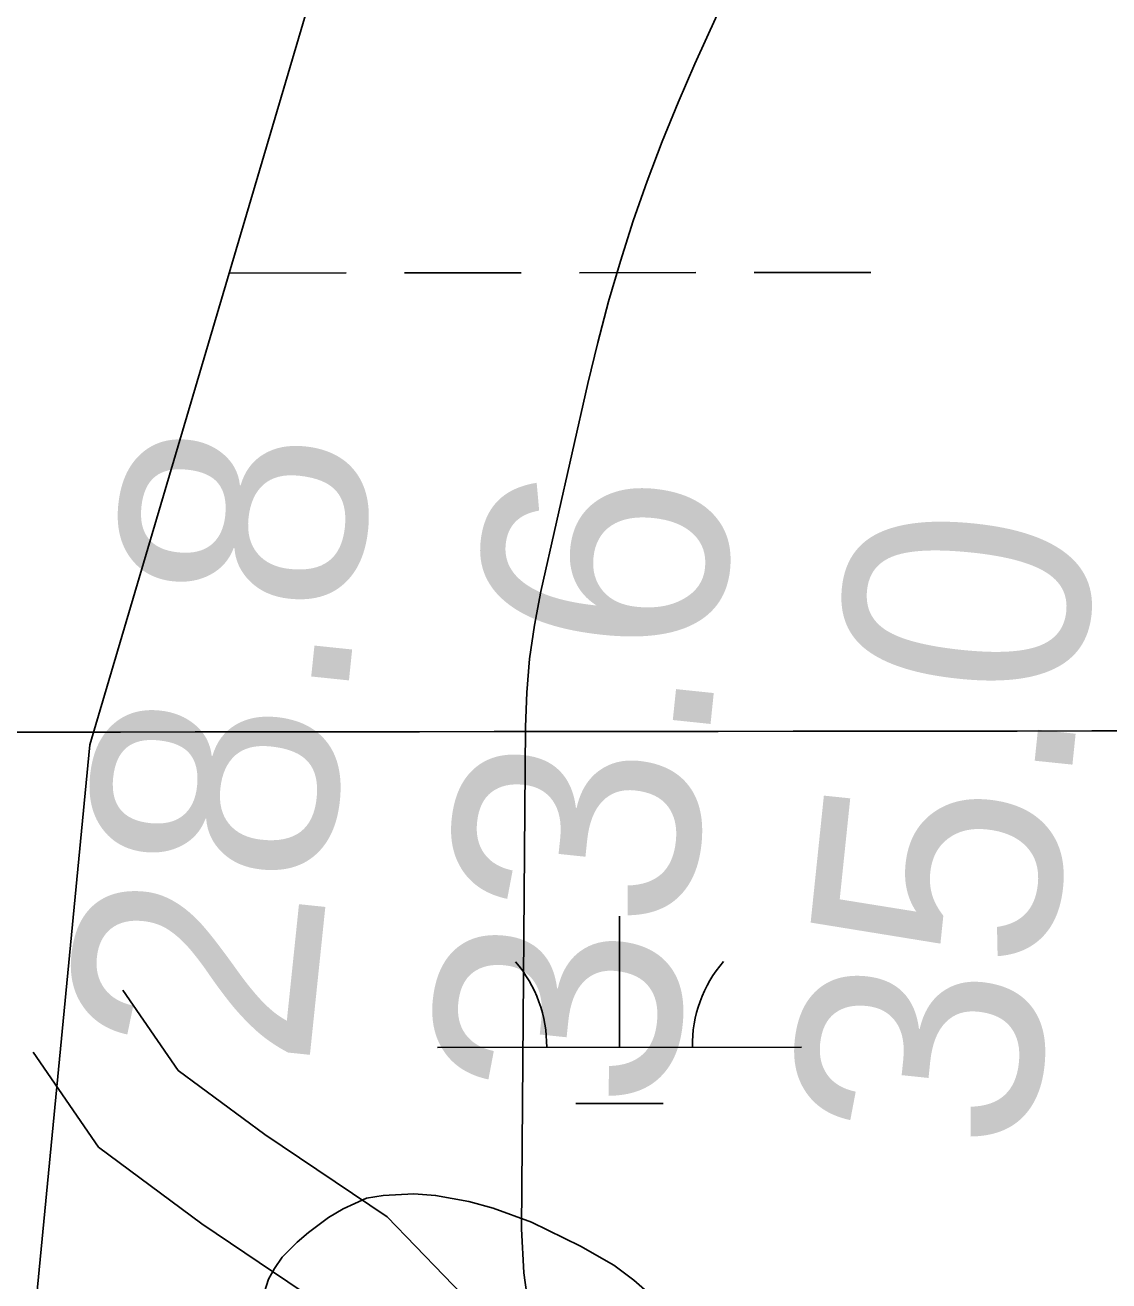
# Model space of a CAD drawing. Extents: x 3297716 to 3335574, y 688621 to 713991.
# Drawn here: x 3324961.9 to 3325259.5, y 702961.7 to 703306.4 of the extents above; entities that cross this region are included whole.
import ezdxf

# ---------------------------------------------------------------- set-up
doc = ezdxf.new("R2010")
doc.units = 0
for name, color, linetype in [('V-GRID-MAJR', 7, 'Continuous'), ('V-RIVR-EDGE', 7, 'Continuous'), ('V-RIVR-RANG', 7, 'Continuous'), ('V-ROAD-CNTR', 7, 'Continuous'), ('V-SITE-VEGE', 7, 'Continuous'), ('V-TOPO-MAJR', 7, 'Continuous'), ('V-TOPO-MINR', 7, 'Continuous'), ('V-WETL-SWMP', 7, 'Continuous')]:
    doc.layers.add(name, color=color, linetype=linetype)

msp = doc.modelspace()

# ---------------------------------------------------------------- linework, layer by layer
at = {"layer": 'V-GRID-MAJR'}
msp.add_spline([(3301843.772, 703091.794), (3307096.381, 703095.232), (3312348.989, 703099.434), (3317601.597, 703104.4), (3322854.204, 703110.13), (3328106.81, 703116.6240000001), (3333359.415, 703123.882), (3333359.416, 703123.882)], degree=3, dxfattribs=at)
at = {"layer": 'V-RIVR-EDGE'}
msp.add_spline([(3324700.301933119, 701692.2138126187), (3324707.7794614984, 701736.404862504), (3324708.992727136, 701756.5676173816), (3324710.581327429, 701771.6880054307), (3324714.8883676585, 701788.3528834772), (3324722.340005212, 701822.0733169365), (3324727.054024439, 701846.4932482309), (3324726.7007449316, 701860.4550290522), (3324727.504154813, 701871.6993288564), (3324731.0231278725, 701883.3247168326), (3324734.9299015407, 701894.9491458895), (3324738.0697042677, 701910.0656982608), (3324740.847597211, 701935.6538259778), (3324742.080041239, 701963.5725930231), (3324744.0765794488, 701986.8358349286), (3324750.350431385, 702014.7421360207), (3324758.1879517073, 702047.6860093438), (3324765.993827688, 702067.8324625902), (3324770.6915452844, 702085.6597835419), (3324776.5919804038, 702119.3840526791), (3324778.9993332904, 702151.9535502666), (3324775.9304906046, 702165.5342429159), (3324775.9467922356, 702172.1268532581), (3324776.7473253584, 702182.2077512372), (3324782.215849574, 702198.0941513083), (3324784.5656672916, 702207.3956123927), (3324787.3128748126, 702220.5741206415), (3324790.8385603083, 702234.9141128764), (3324790.481445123, 702247.3246912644), (3324788.577922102, 702261.678108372), (3324792.8801677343, 702276.4039833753), (3324795.231903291, 702286.4810456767), (3324796.0449023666, 702301.6033515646), (3324796.0957250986, 702322.1567838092), (3324796.5813354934, 702361.7114869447), (3324797.035301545, 702388.4687700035), (3324797.077494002, 702405.5319967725), (3324798.278293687, 702420.6533437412), (3324800.2374340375, 702428.7923619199), (3324800.2508589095, 702434.2215704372), (3324799.1200603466, 702447.4096678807), (3324799.1334852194, 702452.8388763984), (3324801.4871386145, 702463.6915399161), (3324801.896994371, 702472.6099949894), (3324804.66625704, 702494.7079172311), (3324803.1697130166, 702516.8163875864), (3324800.10182925, 702530.7848808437), (3324799.3741740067, 702550.1768291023), (3324800.98003485, 702572.2776281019), (3324801.7968696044, 702588.9511364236), (3324801.837144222, 702605.2387619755), (3324799.9182784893, 702613.387369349), (3324799.562122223, 702626.1857483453), (3324799.612944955, 702646.7391805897), (3324796.532595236, 702655.6662659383), (3324796.5536914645, 702664.1978793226), (3324795.866310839, 702699.8774531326), (3324799.072279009, 702741.7522474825), (3324804.983262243, 702779.7423233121), (3324812.050934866, 702815.0149181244), (3324811.682312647, 702822.7718892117), (3324810.2183718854, 702858.0655802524), (3324812.6094231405, 702884.0424674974), (3324819.674219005, 702918.1516604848), (3324824.797135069, 702951.1022462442), (3324831.50193899, 702996.458615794), (3324832.3312396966, 703018.1735320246), (3324835.504604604, 703046.8631056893), (3324839.4804204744, 703086.4091785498), (3324850.095833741, 703144.94117959), (3324857.5570604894, 703182.5396191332), (3324864.237891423, 703218.2009734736), (3324872.5408848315, 703282.5557371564), (3324900.8250001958, 703429.0753249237), (3324908.271843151, 703460.8567553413), (3324916.4645608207, 703480.6144490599), (3324923.860581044, 703491.8424472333), (3324931.2613958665, 703505.0094484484), (3324939.4656205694, 703529.4207494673), (3324949.6414515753, 703567.0124765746), (3324957.4981502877, 703607.7123620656), (3324964.9689662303, 703649.1888076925), (3324975.976015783, 703709.2710522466), (3324982.5705439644, 703710.0303518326), (3324987.2356582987, 703714.6724520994), (3324987.2864810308, 703735.2258843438), (3324987.719350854, 703753.4515540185), (3324992.414191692, 703770.1154731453), (3324995.530980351, 703775.9248109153), (3325004.455188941, 703777.8417588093), (3325009.500432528, 703779.3804952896), (3325011.062183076, 703783.6424663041), (3325012.633522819, 703791.7824434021), (3325016.9702895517, 703820.4691403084), (3325016.603585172, 703829.0017126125), (3325013.9311733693, 703846.0716518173), (3325008.934834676, 703864.3107463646), (3325004.691083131, 703873.240708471), (3325006.260505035, 703880.6050843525), (3325008.992369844, 703887.5787828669), (3325017.914660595, 703888.7201295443), (3325028.384318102, 703888.3064381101), (3325034.209957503, 703891.7822597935), (3325034.9980246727, 703896.8217498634), (3325038.13590956, 703911.1627010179), (3325044.3857885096, 703929.3739869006), (3325050.2401954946, 703944.4838268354), (3325054.9302417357, 703959.2087429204), (3325054.959968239, 703971.2305617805), (3325056.9325334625, 703984.7987884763), (3325059.3092009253, 704004.9586665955), (3325061.259711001, 704009.6074792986), (3325066.6975497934, 704013.0842599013), (3325069.034901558, 704017.3443130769), (3325072.9551000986, 704034.3979506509), (3325083.1501094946, 704079.745689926), (3325083.58010256, 704096.8079577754), (3325081.3069984, 704118.5305453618), (3325074.3879582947, 704143.367044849), (3325068.223423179, 704159.6700131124), (3325067.848088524, 704164.712379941), (3325072.941278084, 704185.6411468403), (3325083.4943615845, 704218.9661083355), (3325091.3194159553, 704246.8685737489), (3325097.9427117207, 704259.2618915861), (3325105.3224303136, 704263.897279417), (3325113.4662430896, 704263.8771421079), (3325125.0945078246, 704261.5215708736), (3325136.710306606, 704254.1245917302), (3325147.537079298, 704241.300321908), (3325156.8107317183, 704227.7042865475), (3325159.9160133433, 704228.8600170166), (3325160.320115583, 704235.4516684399), (3325158.7842558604, 704241.6603138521), (3325154.9254281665, 704249.4259152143), (3325146.0347817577, 704261.0819886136), (3325125.5350490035, 704282.8496454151), (3325115.103748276, 704298.7753611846), (3325109.321260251, 704312.7505668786), (3325105.8579045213, 704323.6176141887), (3325105.4940768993, 704333.3135883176), (3325105.516132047, 704342.2330023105), (3325105.536269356, 704350.3768150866), (3325117.6721996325, 704396.4953609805), (3325125.1171247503, 704427.5011901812), (3325138.4375530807, 704482.1484727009), (3325165.855928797, 704592.2167211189), (3325178.753076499, 704632.5163400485), (3325185.0144624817, 704655.381233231), (3325194.4185279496, 704694.5260806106), (3325194.855233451, 704714.3029527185), (3325191.3976312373, 704727.4968036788), (3325190.639290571, 704734.4791324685), (3325194.5585301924, 704751.1449694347), (3325194.599763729, 704767.820395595), (3325194.644832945, 704786.047024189), (3325194.294430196, 704801.1722068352), (3325187.3456635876, 704813.9868874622), (3325187.750724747, 704820.9663394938), (3325189.3182288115, 704827.5551141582), (3325195.544134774, 704836.0713848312), (3325206.8152843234, 704846.1263919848), (3325216.914401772, 704852.6940704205), (3325227.03365653, 704867.4055616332), (3325241.05297252, 704891.0268776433), (3325252.357684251, 704914.65490609), (3325257.032387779, 704923.1750124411), (3325257.0563607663, 704932.8700276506), (3325257.8511403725, 704940.6241219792), (3325263.3071986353, 704951.4691141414), (3325270.3326788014, 704969.6784821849), (3325273.06454361, 704976.6521806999), (3325273.4964545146, 704994.4900497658), (3325272.7371549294, 705001.0845779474), (3325268.8696969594, 705005.359973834), (3325263.851303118, 705014.6796543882), (3325262.324073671, 705024.3785052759), (3325261.9775066, 705041.0548903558), (3325263.967332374, 705061.6035280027), (3325273.720841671, 705085.2353921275), (3325279.9630492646, 705100.3442731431), (3325281.938491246, 705115.075901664), (3325281.9643820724, 705125.5465180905), (3325280.4477007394, 705139.5111756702), (3325280.4707148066, 705148.8183902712), (3325284.018455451, 705172.077796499), (3325289.1241109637, 705198.0479713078), (3325292.6680159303, 705219.7561751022), (3325304.4823110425, 705292.6339218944), (3325309.996863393, 705327.1347511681), (3325312.4022984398, 705358.9286475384), (3325312.454080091, 705379.8698803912), (3325308.652787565, 705410.9035182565), (3325306.801046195, 705446.198168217), (3325306.088733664, 705471.794926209), (3325307.7233620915, 705505.5297434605), (3325312.4958754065, 705553.6055118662), (3325315.268973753, 705577.2546365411), (3325322.7081453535, 705605.9336620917), (3325333.6720435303, 705648.5648792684), (3325336.0736428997, 705678.8075732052), (3325335.762555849, 705709.8325807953), (3325338.109496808, 705717.9706400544), (3325344.3258135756, 705722.6089046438), (3325351.714162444, 705730.7344979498), (3325354.453698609, 705740.8106013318), (3325361.481096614, 705759.7955705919), (3325365.3792400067, 705767.9297941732), (3325374.724811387, 705783.4188044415), (3325382.1352154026, 705800.4638117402), (3325392.6863810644, 705833.0131720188), (3325397.7882009, 705857.4321443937), (3325405.6506531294, 705900.4588335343), (3325409.6466063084, 705948.1487191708), (3325411.657528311, 705977.228970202), (3325415.641015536, 706019.8774479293), (3325415.726359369, 706054.3917020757), (3325416.6074417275, 706097.0478511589), (3325414.351598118, 706125.7508496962), (3325407.4622845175, 706162.6091680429), (3325405.58657016, 706188.2088027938), (3325405.6728729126, 706223.1108575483), (3325404.2329051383, 706268.0995637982), (3325403.597306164, 706324.7203704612), (3325403.6768964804, 706356.907820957), (3325406.043015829, 706372.8018923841), (3325405.684941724, 706384.8246701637), (3325408.597083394, 706464.704883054), (3325405.6059131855, 706509.6974249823), (3325405.312086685, 706547.7028435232), (3325405.7986559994, 706587.6453472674), (3325414.088224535, 706646.5709024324), (3325419.6046947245, 706681.8473329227), (3325425.4830746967, 706706.6521880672), (3325425.912108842, 706723.3266553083), (3325425.5549936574, 706735.737233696), (3325420.9646750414, 706761.343580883), (3325415.9683363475, 706779.5826754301), (3325416.8043494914, 706804.0121959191), (3325418.0569308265, 706840.0747757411), (3325420.803179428, 706852.8654833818), (3325429.0045273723, 706876.1133825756), (3325434.856057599, 706890.0598206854), (3325437.2039574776, 706898.585680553), (3325437.223135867, 706906.3416927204), (3325430.6957320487, 706932.7284357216), (3325426.493214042, 706958.3338239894), (3325428.5194787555, 706993.6188847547), (3325433.243087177, 707021.9168221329), (3325436.3598758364, 707027.7261599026), (3325439.0936584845, 707035.4754596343), (3325443.7904171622, 707052.9149799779), (3325451.997518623, 707078.489682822), (3325452.403538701, 707085.8569354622), (3325445.456689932, 707099.4472173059), (3325437.354110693, 707116.1427807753), (3325435.448669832, 707129.7205966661), (3325434.7373162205, 707155.7051552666), (3325437.158093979, 707193.7038613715), (3325443.5690714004, 707277.0656494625), (3325445.5617739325, 707298.7776889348), (3325449.1085556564, 707321.649294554), (3325456.5343023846, 707344.8991115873), (3325477.619373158, 707403.0174211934), (3325488.9125778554, 707421.9918423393), (3325492.0485449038, 707435.5571922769), (3325494.4108285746, 707449.9000612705), (3325499.990587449, 707510.7713319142), (3325504.6892639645, 707528.9864534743), (3325510.9669515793, 707558.443957), (3325513.736214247, 707580.5418792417), (3325514.5971592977, 707615.0542155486), (3325515.0607145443, 707645.6895046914), (3325512.7799390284, 707664.3096874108), (3325511.2949020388, 707691.0717650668), (3325510.6190284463, 707731.404946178), (3325506.8618462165, 707780.2774120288), (3325505.376809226, 707807.0394896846), (3325503.8438262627, 707814.4115369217), (3325499.59719796, 707822.1780972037), (3325498.8331037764, 707826.8336223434), (3325499.6211709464, 707831.8731124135), (3325502.7389185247, 707838.0702507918), (3325504.6990177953, 707846.597069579), (3325505.888310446, 707857.0648092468), (3325504.757511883, 707870.2529066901), (3325502.4613936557, 707882.6682796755), (3325502.103319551, 707894.6910574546), (3325503.6947966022, 707910.974847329), (3325508.382925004, 707924.9241621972), (3325510.7327427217, 707934.2256232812), (3325511.1598590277, 707950.124489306), (3325515.8825085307, 707978.0346260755), (3325517.1360487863, 708014.4850065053), (3325518.4672615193, 708082.347236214), (3325523.255117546, 708136.6278143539), (3325524.903170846, 708175.7918401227), (3325523.7637420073, 708185.4897320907), (3325521.0731107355, 708195.1914597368), (3325520.7025706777, 708202.172829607), (3325521.911041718, 708220.3965814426), (3325524.6649616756, 708236.2896939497), (3325525.882062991, 708258.0036512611), (3325524.7829087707, 708283.9891687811), (3325523.6549869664, 708298.3406680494), (3325523.687590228, 708311.5258887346), (3325525.667826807, 708328.1965202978), (3325527.2401254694, 708336.7242980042), (3325526.0939841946, 708343.7075857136), (3325524.9718159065, 708360.3858886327), (3325525.003460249, 708373.1833087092), (3325527.3571136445, 708384.0359722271), (3325533.2268633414, 708405.3506218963), (3325534.8327241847, 708427.4514208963), (3325536.0498255, 708449.165378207), (3325536.48940776, 708470.1056521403), (3325539.7020883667, 708514.6950507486), (3325540.8980934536, 708527.8773946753), (3325542.4780634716, 708539.5075772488), (3325543.2987339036, 708557.7322880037), (3325546.49223612, 708594.5656744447), (3325546.9586681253, 708626.3643654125), (3325549.319033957, 708639.9316331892), (3325548.1661802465, 708644.20031664), (3325545.84992471, 708648.471876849), (3325545.862390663, 708653.5132847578), (3325548.6623387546, 708688.0208264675), (3325550.730795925, 708740.3691140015), (3325553.1486969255, 708777.2044182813), (3325553.6189646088, 708810.5543116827), (3325555.6327633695, 708840.7979645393), (3325554.1170409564, 708855.1504227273), (3325554.9223686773, 708867.1703237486), (3325554.949218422, 708878.0287407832), (3325555.7545461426, 708890.048641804), (3325555.0125071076, 708903.6235809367), (3325554.272385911, 708917.9741212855), (3325554.306907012, 708931.9349431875), (3325555.125659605, 708949.3840527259), (3325555.5537348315, 708965.6707193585), (3325554.8433401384, 708992.0430785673), (3325554.1003421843, 709005.2302170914), (3325554.1310276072, 709017.6398365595), (3325556.4856399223, 709028.8803006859), (3325556.9060437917, 709042.0645624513), (3325555.0427953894, 709072.7056051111), (3325556.6774238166, 709106.4404223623), (3325555.978536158, 709137.4663888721), (3325556.825097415, 709166.1617160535), (3325556.1233329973, 709196.0242807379), (3325555.4033491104, 709218.5186338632), (3325552.3498491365, 709238.3041362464), (3325550.4913953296, 709270.8841819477), (3325549.7436027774, 709282.1323174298), (3325551.325490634, 709294.5381012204), (3325557.560026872, 709306.5445773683), (3325563.0112905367, 709315.4505664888), (3325564.9752254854, 709325.5285877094), (3325564.9963217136, 709334.0602010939), (3325557.316064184, 709364.7156275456), (3325551.91754109, 709377.1386718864), (3325545.727115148, 709382.9710237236), (3325537.6005629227, 709389.9715719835), (3325534.513500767, 709396.1840530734), (3325531.822869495, 709405.8857807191), (3325530.6805638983, 709414.4202708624), (3325530.717961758, 709429.5444945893), (3325531.1517905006, 709448.1579648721), (3325531.580824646, 709464.8324321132), (3325538.6398669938, 709496.6148214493), (3325542.1655524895, 709510.9548136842), (3325542.1933611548, 709522.2010313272), (3325536.842784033, 709554.0141060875), (3325527.223523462, 709584.6743271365), (3325525.702047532, 709596.6999816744), (3325525.7212259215, 709604.4559938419), (3325526.532307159, 709618.8026985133), (3325531.212764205, 709629.6496085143), (3325532.8234196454, 709653.6894105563), (3325533.259166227, 709673.0784820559), (3325530.618398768, 709702.9458413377), (3325522.9851282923, 709752.6034975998), (3325519.1723287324, 709778.9835281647), (3325515.752124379, 709807.3016028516), (3325515.8163719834, 709833.2842436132), (3325518.261122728, 709880.9779649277), (3325528.515585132, 709950.3693419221), (3325530.943075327, 709991.0826522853), (3325532.214835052, 710034.9012442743), (3325533.92138244, 710097.7211071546), (3325535.6145049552, 710155.1117615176), (3325530.240913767, 710177.617621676), (3325528.3364318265, 710191.5832381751), (3325528.369994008, 710205.1562594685), (3325527.626037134, 710217.9555973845), (3325519.1299037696, 710232.325316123), (3325503.6524005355, 710246.3244948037), (3325495.149554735, 710257.9796092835), (3325492.8678203, 710276.2119913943), (3325489.444739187, 710303.3666642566), (3325485.235508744, 710326.2574482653), (3325483.798417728, 710372.4095563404), (3325479.595899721, 710398.014944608), (3325474.234774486, 710425.562212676), (3325465.3853616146, 710453.8937122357), (3325460.7998375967, 710481.4390624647), (3325458.9500140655, 710517.5093136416), (3325460.9868268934, 710557.0601810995), (3325466.101112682, 710586.5205613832), (3325467.3086248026, 710604.3565126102), (3325465.8226288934, 710630.7307896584), (3325464.72826927, 710658.6553102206), (3325467.538765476, 710697.4286586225), (3325467.2439800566, 710735.046276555), (3325466.899330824, 710752.498262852), (3325466.930016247, 710764.9078823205), (3325466.198525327, 710782.7486281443), (3325467.783289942, 710796.31781376), (3325469.743389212, 710804.8446325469), (3325470.145573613, 710810.6606827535), (3325469.4102470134, 710826.9502261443), (3325464.4474705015, 710858.762341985), (3325452.529214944, 710900.674534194), (3325442.5106467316, 710926.6821068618), (3325430.1623981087, 710951.5320312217), (3325424.0103289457, 710972.876407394), (3325423.2797969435, 710991.1049538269), (3325424.8837399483, 711012.4301516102), (3325426.8591819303, 711027.1617801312), (3325426.8774014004, 711034.5299916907), (3325424.9690837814, 711046.9444057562), (3325415.7337881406, 711076.0524654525), (3325402.6358291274, 711111.3749240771), (3325394.191477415, 711146.6858756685), (3325390.025398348, 711187.0276870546), (3325385.112485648, 711239.0054345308), (3325374.0973675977, 711332.4931898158), (3325365.359189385, 711405.8095599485), (3325354.439004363, 711537.6895754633), (3325349.89759064, 711583.0737536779), (3325345.0124866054, 711646.2977187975), (3325338.883431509, 711676.9493095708), (3325338.153858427, 711695.5656566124), (3325338.1787903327, 711705.6484724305), (3325337.0479917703, 711718.8365698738), (3325330.511957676, 711741.7331073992), (3325317.815224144, 711782.483815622), (3325303.191953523, 711828.2807263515), (3325297.4296028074, 711850.3997448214), (3325295.535668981, 711868.6311680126), (3325290.2637232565, 711932.2438926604), (3325286.931739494, 711996.2396233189), (3325287.0774952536, 712055.1853157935), (3325286.346963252, 712073.4138622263), (3325282.5255334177, 712096.3036873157), (3325276.001965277, 712124.2416327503), (3325270.239614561, 712146.3606512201), (3325270.2597518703, 712154.5044639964), (3325274.538983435, 712159.9231243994), (3325277.2670125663, 712165.3456204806), (3325277.669196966, 712171.1616706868), (3325277.307287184, 712181.6332460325), (3325276.5460697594, 712187.4521729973), (3325275.014045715, 712195.2120208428), (3325271.9713210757, 712208.0773803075)], degree=3, dxfattribs=at)
at = {"layer": 'V-ROAD-CNTR'}
for points in [[(3324988.736985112, 703041.527890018), (3325003.9199547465, 703019.5299340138), (3325027.6879072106, 703001.89696928), (3325061.270840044, 702979.3400143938), (3325084.6417933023, 702955.2000626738), (3325099.035764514, 702934.6531037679), (3325106.910748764, 702926.3111204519), (3325117.2927280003, 702919.4031342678), (3325127.9207067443, 702916.9131392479), (3325147.4276677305, 702913.2201466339), (3325178.9416047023, 702898.621175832), (3325253.5644554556, 702866.398240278), (3325460.431041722, 702791.8453893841), (3325538.9918846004, 702777.0524189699)], [(3324964.0470344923, 703024.487924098), (3324982.053998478, 702998.3979762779), (3325010.37794183, 702977.3850183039), (3325041.916878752, 702956.200060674), (3325061.435839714, 702936.0401009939), (3325075.7198111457, 702915.6491417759), (3325087.444787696, 702903.229166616), (3325105.180752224, 702891.4291902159), (3325121.706719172, 702887.5571979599), (3325138.1916862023, 702884.436204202), (3325166.6876292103, 702871.235230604), (3325242.52247754, 702838.488296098), (3325452.5190575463, 702762.8074474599), (3325537.16188826, 702746.8694793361)]]:
    msp.add_lwpolyline(points, dxfattribs=at)
at = {"layer": 'V-SITE-VEGE'}
msp.add_lwpolyline([(3325141.288, 702951.253), (3325129.029, 702961.976), (3325123.501, 702966.023), (3325114.379, 702971.252), (3325100.94, 702977.9), (3325090.387, 702981.684), (3325083.6720000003, 702983.571), (3325074.5640000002, 702985.207), (3325068.576, 702985.662), (3325060.1950000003, 702985.143), (3325055.651, 702984.406), (3325049.196, 702981.504), (3325045.136, 702979.0920000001), (3325039.646, 702974.996), (3325036.543, 702972.348), (3325032.492, 702968.26), (3325030.35, 702965.137), (3325028.685, 702962.255), (3325027.032, 702956.979)], dxfattribs=at)
at = {"layer": 'V-TOPO-MAJR'}
msp.add_lwpolyline([(3324775.009729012, 701526.3692677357), (3324878.2769560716, 702157.1485409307), (3324884.0094468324, 702193.7722449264), (3324889.3988665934, 702230.4439138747), (3324894.273679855, 702267.187530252), (3324898.8054221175, 702303.979111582), (3324903.50986587, 702344.5126139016), (3324909.972242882, 702401.6243990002), (3324916.2157475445, 702458.7594656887), (3324922.1309436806, 702515.929454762), (3324927.8272674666, 702573.122725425), (3324979.6367568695, 703108.9099208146), (3325316.622789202, 704249.0632753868)], dxfattribs=at)
at = {"layer": 'V-TOPO-MINR'}
for points in [[(3325136.7655427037, 703274.4601155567), (3325141.170317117, 703285.1633111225), (3325145.803284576, 703295.7768091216), (3325207.5868087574, 703431.3937300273), (3325218.833125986, 703456.053397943), (3325230.092703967, 703480.7070030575), (3325241.372173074, 703505.351513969), (3325252.6649029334, 703529.9899620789), (3325263.7679518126, 703554.7090844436), (3325274.6049898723, 703579.5417678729), (3325285.0430117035, 703604.5447928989), (3325295.2150227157, 703629.6613789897), (3325327.128453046, 703710.311711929)], [(3325100.4455472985, 702952.0951229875), (3325098.8044837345, 702963.9753882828), (3325098.1413812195, 702976.0535942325), (3325099.2363340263, 703113.8398320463), (3325099.6123703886, 703123.2000215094), (3325100.3864175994, 703132.514208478), (3325101.7574810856, 703141.7593917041), (3325103.5265554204, 703150.9585724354), (3325116.43556534, 703208.097167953), (3325119.155992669, 703219.3547427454), (3325122.0980616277, 703230.5505271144), (3325125.3725930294, 703241.6536258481), (3325128.86876606, 703252.6949341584), (3325132.7030578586, 703263.622373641), (3325136.7655427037, 703274.4601155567)]]:
    msp.add_lwpolyline(points, dxfattribs=at)
at = {"layer": 'V-WETL-SWMP'}
for p, q in [((3325018.0658526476, 703238.3805862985), (3325050.06584071, 703238.4074280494)), ((3325066.0658347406, 703238.4208489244), (3325098.065822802, 703238.4476906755)), ((3325114.0658168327, 703238.4611115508), (3325146.0658048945, 703238.4879533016)), ((3325162.0657989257, 703238.5013741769), (3325194.065786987, 703238.5282159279)), ((3325125.0881441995, 703025.8662825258), (3325125.057947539, 703061.8662698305)), ((3325075.0881628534, 703025.8243422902), (3325175.0881255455, 703025.9082227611)), ((3325113.1010921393, 703010.4252223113), (3325137.101083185, 703010.4453536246))]:
    msp.add_line(p, q, dxfattribs=at)
for centre, radius, start, end in [((3325069.8448304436, 703026.2947475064), 35.246287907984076, 359.27623989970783, 40.819898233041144), ((3325180.330661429, 703026.3874235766), 35.246287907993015, 139.2762369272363, 180.81989526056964)]:
    msp.add_arc(centre, radius, start, end, dxfattribs=at)

# ---------------------------------------------------------------- texts
at = {"layer": 'V-RIVR-RANG'}
for s, p in [('28.8', (3325039.6063875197, 703019.3074430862)), ('33.6', (3325138.9019291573, 703007.3539393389)), ('35.0', (3325238.279524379, 702996.188508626))]:
    msp.add_text(s, height=66.99999999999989, rotation=84.04832571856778, dxfattribs=at).set_placement(p)

doc.saveas('drawing.dxf')
